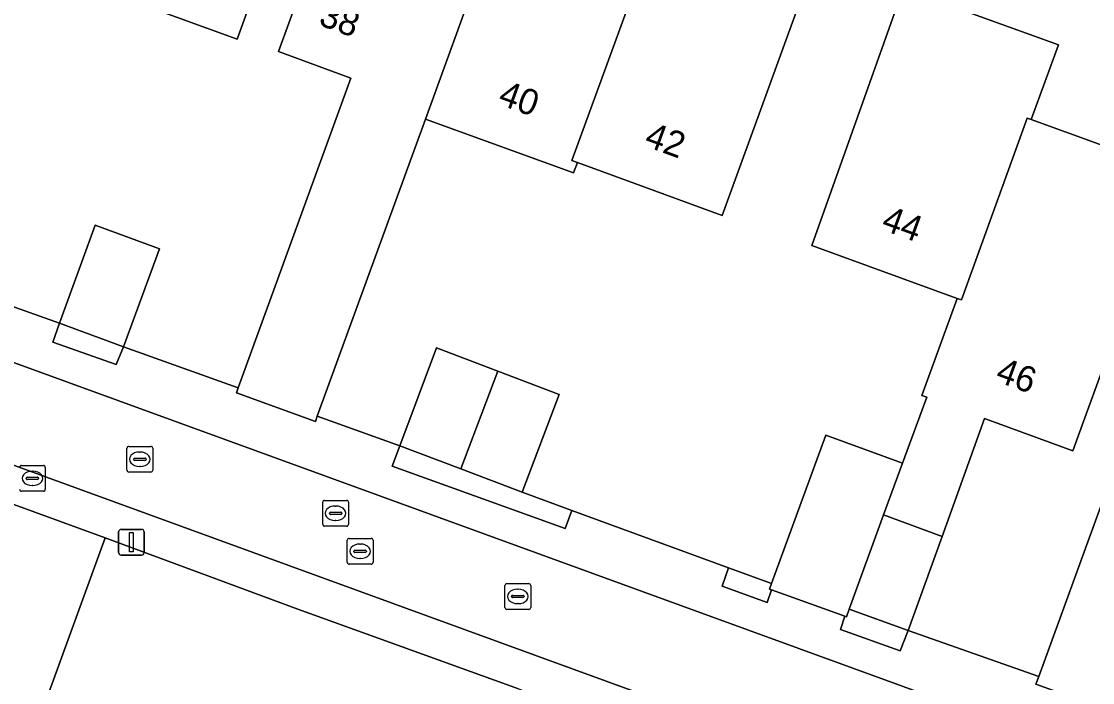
# Model space of a CAD drawing. Extents: x 155275 to 156265, y 382654 to 383635.
# Drawn here: x 155940.21 to 155981.74, y 383087.65 to 383113.28 of the extents above; entities that cross this region are included whole.
import ezdxf

# ---------------------------------------------------------------- set-up
doc = ezdxf.new("R2010")
doc.units = 0
for name, color, linetype in [('IMGEO_Brandkraan', 7, 'Continuous'), ('IMGEO_Erf', 7, 'Continuous'), ('IMGEO_Groenvoorziening', 7, 'Continuous'), ('IMGEO_Haag', 7, 'Continuous'), ('IMGEO_Hek', 7, 'Continuous'), ('IMGEO_Kolk', 7, 'Continuous'), ('IMGEO_Lichtmast', 7, 'Continuous'), ('IMGEO_Pand', 7, 'Continuous'), ('IMGEO_Pand_nummerreeks', 7, 'Continuous'), ('IMGEO_Rijbaan_lokaal_open', 7, 'Continuous'), ('IMGEO_Rioolput', 7, 'Continuous'), ('IMGEO_Voetpad_open', 7, 'Continuous')]:
    doc.layers.add(name, color=color, linetype=linetype)

msp = doc.modelspace()

# ---------------------------------------------------------------- linework, layer by layer
at = {"layer": 'IMGEO_Brandkraan'}
for p, q in [((155940.212, 383096.066), (155941.064, 383096.066)), ((155940.439, 383095.609), (155940.837, 383095.609)), ((155940.625, 383095.846), (155940.65, 383095.846)), ((155941.138, 383095.992), (155941.138, 383095.14)), ((155940.396, 383095.56), (155940.396, 383095.572)), ((155940.834, 383095.523), (155940.436, 383095.523)), ((155940.648, 383095.286), (155940.623, 383095.286)), ((155940.88, 383095.572), (155940.88, 383095.56)), ((155941.064, 383095.066), (155940.212, 383095.066))]:
    msp.add_line(p, q, dxfattribs=at)
for points in [[(155940.212, 383096.066), (155941.064, 383096.066)], [(155941.138, 383095.992), (155941.138, 383095.14)], [(155941.064, 383095.066), (155940.212, 383095.066)]]:
    msp.add_lwpolyline(points, dxfattribs=at)
for centre, radius, start, end in [((155940.214, 383095.99), 0.0765, 91.552, 178.448), ((155940.214, 383095.99), 0.0765, 91.552, 178.448), ((155941.062, 383095.99), 0.0765, 1.552, 88.448), ((155941.062, 383095.99), 0.0765, 1.552, 88.448), ((155940.436, 383095.569), 0.0403, 85.8775, 175.7526), ((155940.841, 383095.571), 0.0386, 1.7309, 96.639), ((155940.433, 383095.559), 0.0366, 178.938, 274.7102), ((155940.837, 383095.566), 0.043, 264.8664, 352.4533), ((155940.214, 383095.142), 0.0765, 181.552, 268.448), ((155940.214, 383095.142), 0.0765, 181.552, 268.448), ((155941.062, 383095.142), 0.0765, 271.552, 358.448), ((155941.062, 383095.142), 0.0765, 271.552, 358.448)]:
    msp.add_arc(centre, radius, start, end, dxfattribs=at)
for centre, major_axis, ratio, start_param, end_param in [((155940.624, 383095.566), (-0.387, 0.002), 0.722429, 4.712389, 7.853982), ((155940.649, 383095.566), (-0.39, 0.002), 0.717154, 1.570796, 4.712389)]:
    msp.add_ellipse(centre, major_axis=major_axis, ratio=ratio, start_param=start_param, end_param=end_param, dxfattribs=at)
at = {"layer": 'IMGEO_Erf'}
for points in [[(155942.731, 383125.992), (155934.74, 383104.05), (155941.683, 383101.583), (155943.077, 383105.38), (155945.567, 383104.465), (155944.173, 383100.668), (155948.619, 383099.074), (155952.986, 383111.085), (155950.181, 383112.119), (155953.767, 383121.976)], [(155971.028, 383115.783), (155967.379, 383105.754), (155961.767, 383107.806), (155961.619, 383107.409), (155955.885, 383109.498), (155951.685, 383097.975), (155954.883, 383096.828), (155956.303, 383100.626), (155958.683, 383099.723), (155961.063, 383098.82), (155959.625, 383095.029), (155961.55, 383094.324), (155967.634, 383092.095), (155969.292, 383091.488), (155971.408, 383097.245), (155974.374, 383096.155), (155975.312, 383098.708), (155975.121, 383098.778), (155976.493, 383102.545), (155970.853, 383104.595), (155974.397, 383114.562), (155980.418, 383112.376), (155979.367, 383109.474), (155984.926, 383107.466), (155980.985, 383096.637), (155977.558, 383097.888), (155975.907, 383093.312), (155974.594, 383089.673), (155979.66, 383087.889), (155987.596, 383109.681)], [(155959.483, 383087.406), (155950.932, 383090.494), (155943.454, 383093.254), (155935.094, 383070.315)]]:
    msp.add_lwpolyline(points, dxfattribs=at)
msp.add_lwpolyline([(155946.189, 383124.799), (155952.215, 383122.624), (155948.578, 383112.599), (155942.55, 383114.788)], close=True, dxfattribs=at)
at = {"layer": 'IMGEO_Groenvoorziening'}
for points in [[(155944.173, 383100.668), (155941.683, 383101.583), (155941.43, 383100.846), (155943.88, 383099.975)], [(155957.245, 383095.932), (155954.883, 383096.828), (155954.592, 383096.039), (155961.293, 383093.627), (155961.55, 383094.324), (155959.625, 383095.029)], [(155969.213, 383091.274), (155969.292, 383091.488), (155967.634, 383092.095), (155967.378, 383091.381), (155969.125, 383090.756), (155969.292, 383091.245)], [(155972.305, 383090.5), (155972.197, 383090.199), (155972.143, 383090.218), (155971.971, 383089.709), (155974.28, 383088.883), (155974.594, 383089.673)]]:
    msp.add_lwpolyline(points, close=True, dxfattribs=at)
at = {"layer": 'IMGEO_Haag'}
for points in [[(155944.173, 383100.668), (155941.683, 383101.583), (155941.43, 383100.846), (155943.88, 383099.975)], [(155957.245, 383095.932), (155954.883, 383096.828), (155954.592, 383096.039), (155961.293, 383093.627), (155961.55, 383094.324), (155959.625, 383095.029)], [(155969.213, 383091.274), (155969.292, 383091.488), (155967.634, 383092.095), (155967.378, 383091.381), (155969.125, 383090.756), (155969.292, 383091.245)], [(155972.305, 383090.5), (155972.197, 383090.199), (155972.143, 383090.218), (155971.971, 383089.709), (155974.28, 383088.883), (155974.594, 383089.673)]]:
    msp.add_lwpolyline(points, close=True, dxfattribs=at)
at = {"layer": 'IMGEO_Hek'}
for points in [[(155943.454, 383093.254), (155950.932, 383090.494)], [(155974.594, 383089.673), (155979.66, 383087.889)]]:
    msp.add_lwpolyline(points, dxfattribs=at)
at = {"layer": 'IMGEO_Kolk'}
for p, q in [((155944.305, 383095.88), (155944.305, 383096.732)), ((155944.38, 383096.806), (155945.232, 383096.806)), ((155944.793, 383096.586), (155944.818, 383096.586)), ((155945.306, 383096.732), (155945.306, 383095.88)), ((155944.564, 383096.3), (155944.564, 383096.312)), ((155945.002, 383096.263), (155944.604, 383096.263)), ((155944.607, 383096.349), (155945.005, 383096.349)), ((155944.816, 383096.026), (155944.791, 383096.026)), ((155945.048, 383096.312), (155945.048, 383096.3)), ((155945.232, 383095.806), (155944.38, 383095.806)), ((155959.032, 383091.487), (155959.884, 383091.487)), ((155958.957, 383090.561), (155958.957, 383091.413)), ((155959.259, 383091.03), (155959.657, 383091.03)), ((155959.445, 383091.267), (155959.47, 383091.267)), ((155959.958, 383091.413), (155959.958, 383090.561)), ((155959.216, 383090.981), (155959.216, 383090.993)), ((155959.654, 383090.944), (155959.256, 383090.944)), ((155959.468, 383090.707), (155959.443, 383090.707)), ((155959.7, 383090.993), (155959.7, 383090.981)), ((155959.884, 383090.487), (155959.032, 383090.487))]:
    msp.add_line(p, q, dxfattribs=at)
for points in [[(155944.305, 383095.88), (155944.305, 383096.732)], [(155944.38, 383096.806), (155945.232, 383096.806)], [(155945.306, 383096.732), (155945.306, 383095.88)], [(155945.232, 383095.806), (155944.38, 383095.806)], [(155959.032, 383091.487), (155959.884, 383091.487)], [(155958.957, 383090.561), (155958.957, 383091.413)], [(155959.958, 383091.413), (155959.958, 383090.561)], [(155959.884, 383090.487), (155959.032, 383090.487)]]:
    msp.add_lwpolyline(points, dxfattribs=at)
for centre, radius, start, end in [((155944.382, 383096.73), 0.0765, 91.552, 178.448), ((155944.382, 383096.73), 0.0765, 91.552, 178.448), ((155945.23, 383096.73), 0.0765, 1.552, 88.448), ((155945.23, 383096.73), 0.0765, 1.552, 88.448), ((155944.604, 383096.309), 0.0403, 85.8775, 175.7526), ((155944.601, 383096.299), 0.0366, 178.938, 274.7102), ((155945.005, 383096.306), 0.043, 264.8664, 352.4533), ((155945.009, 383096.311), 0.0386, 1.7309, 96.639), ((155944.382, 383095.882), 0.0765, 181.552, 268.448), ((155944.382, 383095.882), 0.0765, 181.552, 268.448), ((155945.23, 383095.882), 0.0765, 271.552, 358.448), ((155945.23, 383095.882), 0.0765, 271.552, 358.448), ((155959.034, 383091.411), 0.0765, 91.552, 178.448), ((155959.034, 383091.411), 0.0765, 91.552, 178.448), ((155959.882, 383091.411), 0.0765, 1.552, 88.448), ((155959.882, 383091.411), 0.0765, 1.552, 88.448), ((155959.256, 383090.99), 0.0403, 85.8775, 175.7526), ((155959.661, 383090.992), 0.0386, 1.7309, 96.639), ((155959.253, 383090.98), 0.0366, 178.938, 274.7102), ((155959.657, 383090.987), 0.043, 264.8664, 352.4533), ((155959.034, 383090.563), 0.0765, 181.552, 268.448), ((155959.034, 383090.563), 0.0765, 181.552, 268.448), ((155959.882, 383090.563), 0.0765, 271.552, 358.448), ((155959.882, 383090.563), 0.0765, 271.552, 358.448)]:
    msp.add_arc(centre, radius, start, end, dxfattribs=at)
for centre, major_axis, ratio, start_param, end_param in [((155944.792, 383096.306), (-0.387, 0.002), 0.722429, 4.712389, 7.853982), ((155944.817, 383096.306), (-0.39, 0.002), 0.717154, 1.570796, 4.712389), ((155959.444, 383090.987), (-0.387, 0.002), 0.722429, 4.712389, 7.853982), ((155959.469, 383090.987), (-0.39, 0.002), 0.717154, 1.570796, 4.712389)]:
    msp.add_ellipse(centre, major_axis=major_axis, ratio=ratio, start_param=start_param, end_param=end_param, dxfattribs=at)
at = {"layer": 'IMGEO_Lichtmast'}
for p, q in [((155944.08, 383093.588), (155944.87, 383093.588)), ((155944.87, 383093.588), (155944.08, 383093.588)), ((155943.98, 383092.688), (155943.98, 383093.488)), ((155943.98, 383093.488), (155943.98, 383092.688)), ((155944.97, 383093.488), (155944.97, 383092.688)), ((155944.97, 383092.688), (155944.97, 383093.488)), ((155944.87, 383092.588), (155944.08, 383092.588)), ((155944.08, 383092.588), (155944.87, 383092.588))]:
    msp.add_line(p, q, dxfattribs=at)
msp.add_lwpolyline([(155944.4, 383093.463), (155944.55, 383093.463), (155944.55, 383092.713), (155944.4, 383092.713), (155944.4, 383093.463)], dxfattribs=at)
for centre, start, end in [((155944.08, 383093.488), 90, 180), ((155944.08, 383093.488), 90, 180), ((155944.87, 383093.488), 0, 90), ((155944.87, 383093.488), 360, 90), ((155944.08, 383092.688), 180, 270), ((155944.08, 383092.688), 180, 270), ((155944.87, 383092.688), 270, 0), ((155944.87, 383092.688), 270, 0)]:
    msp.add_arc(centre, 0.1, start, end, dxfattribs=at)
at = {"layer": 'IMGEO_Pand'}
for points in [[(155952.215, 383122.624), (155946.189, 383124.799), (155942.55, 383114.788), (155948.578, 383112.599)], [(155959.296, 383118.902), (155959.642, 383119.852), (155953.767, 383121.976), (155950.181, 383112.119), (155952.986, 383111.085), (155948.619, 383099.074), (155948.547, 383098.877), (155951.609, 383097.767), (155951.685, 383097.975), (155955.885, 383109.498)], [(155964.836, 383116.883), (155964.622, 383116.961), (155959.296, 383118.902), (155955.885, 383109.498), (155961.619, 383107.409), (155961.767, 383107.806), (155961.551, 383107.885)], [(155971.028, 383115.783), (155964.996, 383117.985), (155964.622, 383116.961), (155964.836, 383116.883), (155961.551, 383107.885), (155961.767, 383107.806), (155967.379, 383105.754)], [(155979.207, 383109.532), (155979.367, 383109.474), (155980.418, 383112.376), (155974.397, 383114.562), (155970.853, 383104.595), (155976.493, 383102.545), (155976.656, 383102.486)], [(155984.926, 383107.466), (155979.367, 383109.474), (155979.207, 383109.532), (155976.656, 383102.486), (155976.493, 383102.545), (155975.121, 383098.778), (155975.312, 383098.708), (155974.374, 383096.155), (155973.636, 383094.146), (155975.907, 383093.312), (155977.558, 383097.888), (155980.985, 383096.637)], [(155995.721, 383104.53), (155995.741, 383104.583), (155992.772, 383105.655), (155993.457, 383107.535), (155987.596, 383109.681), (155979.66, 383087.889), (155979.55, 383087.587), (155982.594, 383086.483), (155982.784, 383087.004), (155984.093, 383090.587), (155986.709, 383097.75), (155989.516, 383096.719), (155989.529, 383096.753), (155990.395, 383099.131), (155993.324, 383098.048)], [(155944.173, 383100.668), (155945.567, 383104.465), (155943.077, 383105.38), (155941.683, 383101.583)], [(155958.683, 383099.723), (155956.303, 383100.626), (155954.883, 383096.828), (155957.245, 383095.932)], [(155958.683, 383099.723), (155957.245, 383095.932), (155959.625, 383095.029), (155961.063, 383098.82)], [(155972.305, 383090.5), (155973.636, 383094.146), (155974.374, 383096.155), (155971.408, 383097.245), (155969.292, 383091.488), (155969.213, 383091.274), (155969.292, 383091.245), (155972.143, 383090.218), (155972.197, 383090.199)], [(155943.454, 383093.254), (155936.22, 383095.894), (155935.693, 383094.477), (155937.805, 383093.684), (155933.03, 383080.557), (155932.237, 383078.379), (155928.846, 383079.561), (155927.796, 383076.692), (155927.365, 383076.853), (155926.862, 383075.457), (155927.283, 383075.301), (155926.226, 383072.4), (155931.802, 383070.364), (155932.279, 383071.669), (155934.893, 383070.708), (155934.792, 383070.427), (155935.094, 383070.315)], [(155972.305, 383090.5), (155974.594, 383089.673), (155975.907, 383093.312), (155973.636, 383094.146)]]:
    msp.add_lwpolyline(points, close=True, dxfattribs=at)
at = {"layer": 'IMGEO_Rijbaan_lokaal_open'}
msp.add_lwpolyline([(155908.922, 383107.475), (155911.031, 383106.591), (155987.356, 383078.784), (155988.636, 383082.307), (155917.614, 383108.176), (155912.301, 383110.169), (155909.136, 383111.255), (155900.482, 383108.98), (155901.383, 383105.384)], close=True, dxfattribs=at)
at = {"layer": 'IMGEO_Rioolput'}
for p, q in [((155951.894, 383093.786), (155951.894, 383094.638)), ((155951.969, 383094.712), (155952.821, 383094.712)), ((155952.382, 383094.492), (155952.407, 383094.492)), ((155952.895, 383094.638), (155952.895, 383093.786)), ((155952.153, 383094.206), (155952.153, 383094.218)), ((155952.591, 383094.169), (155952.193, 383094.169)), ((155952.196, 383094.255), (155952.594, 383094.255)), ((155952.405, 383093.932), (155952.38, 383093.932)), ((155952.637, 383094.218), (155952.637, 383094.206)), ((155952.821, 383093.712), (155951.969, 383093.712)), ((155952.843, 383092.312), (155952.843, 383093.164)), ((155952.918, 383093.238), (155953.77, 383093.238)), ((155953.844, 383093.164), (155953.844, 383092.312)), ((155953.102, 383092.732), (155953.102, 383092.744)), ((155953.54, 383092.695), (155953.142, 383092.695)), ((155953.145, 383092.781), (155953.543, 383092.781)), ((155953.331, 383093.018), (155953.356, 383093.018)), ((155953.586, 383092.744), (155953.586, 383092.732)), ((155953.354, 383092.458), (155953.329, 383092.458)), ((155953.77, 383092.238), (155952.918, 383092.238))]:
    msp.add_line(p, q, dxfattribs=at)
for points in [[(155951.894, 383093.786), (155951.894, 383094.638)], [(155951.969, 383094.712), (155952.821, 383094.712)], [(155952.895, 383094.638), (155952.895, 383093.786)], [(155952.821, 383093.712), (155951.969, 383093.712)], [(155952.843, 383092.312), (155952.843, 383093.164)], [(155952.918, 383093.238), (155953.77, 383093.238)], [(155953.844, 383093.164), (155953.844, 383092.312)], [(155953.77, 383092.238), (155952.918, 383092.238)]]:
    msp.add_lwpolyline(points, dxfattribs=at)
for centre, radius, start, end in [((155951.971, 383094.636), 0.0765, 91.552, 178.448), ((155951.971, 383094.636), 0.0765, 91.552, 178.448), ((155952.819, 383094.636), 0.0765, 1.552, 88.448), ((155952.819, 383094.636), 0.0765, 1.552, 88.448), ((155952.193, 383094.215), 0.0403, 85.8775, 175.7526), ((155952.19, 383094.205), 0.0366, 178.938, 274.7102), ((155952.594, 383094.212), 0.043, 264.8664, 352.4533), ((155952.598, 383094.217), 0.0386, 1.7309, 96.639), ((155951.971, 383093.788), 0.0765, 181.552, 268.448), ((155951.971, 383093.788), 0.0765, 181.552, 268.448), ((155952.819, 383093.788), 0.0765, 271.552, 358.448), ((155952.819, 383093.788), 0.0765, 271.552, 358.448), ((155952.92, 383093.162), 0.0765, 91.552, 178.448), ((155952.92, 383093.162), 0.0765, 91.552, 178.448), ((155953.768, 383093.162), 0.0765, 1.552, 88.448), ((155953.768, 383093.162), 0.0765, 1.552, 88.448), ((155953.142, 383092.741), 0.0403, 85.8775, 175.7526), ((155953.139, 383092.731), 0.0366, 178.938, 274.7102), ((155953.543, 383092.738), 0.043, 264.8664, 352.4533), ((155953.547, 383092.743), 0.0386, 1.7309, 96.639), ((155952.92, 383092.314), 0.0765, 181.552, 268.448), ((155952.92, 383092.314), 0.0765, 181.552, 268.448), ((155953.768, 383092.314), 0.0765, 271.552, 358.448), ((155953.768, 383092.314), 0.0765, 271.552, 358.448)]:
    msp.add_arc(centre, radius, start, end, dxfattribs=at)
for centre, major_axis, ratio, start_param, end_param in [((155952.381, 383094.212), (-0.387, 0.002), 0.722429, 4.712389, 7.853982), ((155952.406, 383094.212), (-0.39, 0.002), 0.717154, 1.570796, 4.712389), ((155953.33, 383092.738), (-0.387, 0.002), 0.722429, 4.712389, 7.853982), ((155953.355, 383092.738), (-0.39, 0.002), 0.717154, 1.570796, 4.712389)]:
    msp.add_ellipse(centre, major_axis=major_axis, ratio=ratio, start_param=start_param, end_param=end_param, dxfattribs=at)
at = {"layer": 'IMGEO_Voetpad_open'}
for points in [[(155944.173, 383100.668), (155943.88, 383099.975), (155941.43, 383100.846), (155941.683, 383101.583), (155934.74, 383104.05), (155934.687, 383103.904), (155931.643, 383105.01), (155931.662, 383105.062), (155928.728, 383106.123), (155928.526, 383105.571), (155917.867, 383109.467), (155909.199, 383112.656), (155900.161, 383110.26), (155900.482, 383108.98), (155909.136, 383111.255), (155912.301, 383110.169), (155917.614, 383108.176), (155988.636, 383082.307), (155989.616, 383085.145)], [(155911.031, 383106.591), (155908.922, 383107.475), (155901.383, 383105.384), (155901.686, 383104.174), (155908.868, 383106.034), (155909.057, 383105.798), (155909.427, 383105.662), (155909.225, 383105.106), (155910.721, 383104.565), (155910.923, 383105.119), (155914.89, 383103.668), (155916.729, 383103.059), (155922.172, 383101.02), (155931.193, 383097.742), (155936.22, 383095.894), (155943.454, 383093.254), (155950.932, 383090.494), (155959.483, 383087.406), (155960.852, 383086.909), (155965.966, 383085.041), (155966.313, 383084.92), (155971.691, 383082.982), (155973.548, 383082.307), (155982.366, 383079.095)], [(155986.172, 383075.862), (155987.356, 383078.784), (155911.031, 383106.591)], [(155987.589, 383084.033), (155984.777, 383085.074), (155982.411, 383085.94), (155982.594, 383086.483), (155979.55, 383087.587), (155979.66, 383087.889), (155974.594, 383089.673), (155974.28, 383088.883), (155971.971, 383089.709), (155972.143, 383090.218), (155969.292, 383091.245), (155969.125, 383090.756), (155967.378, 383091.381), (155967.634, 383092.095), (155961.55, 383094.324), (155961.293, 383093.627), (155954.592, 383096.039), (155954.883, 383096.828), (155951.685, 383097.975), (155951.609, 383097.767), (155948.547, 383098.877), (155948.619, 383099.074), (155944.173, 383100.668)]]:
    msp.add_lwpolyline(points, dxfattribs=at)

# ---------------------------------------------------------------- texts
at = {"layer": 'IMGEO_Pand_nummerreeks'}
for s, rotation, p in [('38', 339.7647, (155951.692, 383113.161)), ('40', 339.9824, (155958.649, 383110.087)), ('42', 339.9153, (155964.321, 383108.469)), ('44', 340.0251, (155973.509, 383105.226)), ('46', 339.9407, (155977.934, 383099.348))]:
    msp.add_text(s, height=1, rotation=rotation, dxfattribs=at).set_placement(p)

doc.saveas('drawing.dxf')
